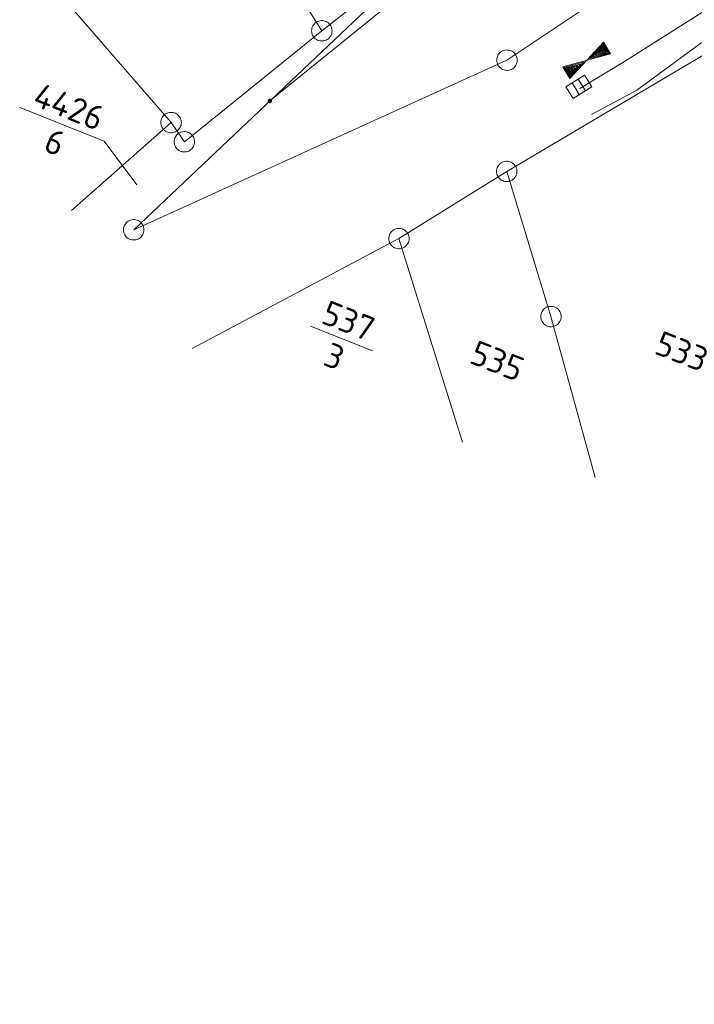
# Model space of a CAD drawing. Header units: metres. Extents: x 3425540 to 3446143, y 5432760 to 5444637.
# Tile 266 of 656: x 3440668 to 3440717, y 5438316 to 5438388. Entities that reach past the tile are written whole.
import ezdxf
from ezdxf.enums import TextEntityAlignment as Align

# ---------------------------------------------------------------- set-up
doc = ezdxf.new("R2010")
doc.units = ezdxf.units.M
for name, color, linetype, lineweight in [('B_Bestand', 9, 'Continuous', 18), ('B_Flurgrenzen', 9, 'Continuous', 18), ('B_Gleisachse', 9, 'Continuous', 25)]:
    doc.layers.add(name, color=color, linetype=linetype, lineweight=lineweight)
doc.styles.get("Standard").update_dxf_attribs({"font": 'isocpeur.ttf'})

msp = doc.modelspace()

# ---------------------------------------------------------------- linework, layer by layer
at = {"layer": 'B_Bestand'}
for p, q in [((3440708.85, 5438383.277), (3440709.378, 5438382.42)), ((3440708.394, 5438382.997), (3440708.922, 5438382.139))]:
    msp.add_line(p, q, dxfattribs=at)
for points in [[(3440708.967, 5438382.587), (3440712.23, 5438384.559), (3440717.353, 5438387.813), (3440719.815, 5438389.403), (3440722.394, 5438391.092), (3440724.925, 5438392.758), (3440729.126, 5438395.476), (3440731.683, 5438397.13), (3440734.234, 5438398.789), (3440736.749, 5438400.425), (3440739.283, 5438402.096), (3440741.812, 5438403.73), (3440744.384, 5438405.392), (3440746.909, 5438407.038), (3440749.454, 5438408.691), (3440751.982, 5438410.355), (3440754.48, 5438411.962), (3440759.071, 5438414.947)], [(3440708.219, 5438383.315), (3440710.7, 5438385.974), (3440711.213, 5438385.125), (3440707.706, 5438384.164), (3440708.219, 5438383.315)], [(3440711.1, 5438385.152), (3440709.683, 5438384.78), (3440710.672, 5438385.86), (3440711.1, 5438385.152)], [(3440710.644, 5438385.747), (3440709.895, 5438384.908), (3440710.986, 5438385.181), (3440710.644, 5438385.747)], [(3440710.873, 5438385.208), (3440710.108, 5438385.036), (3440710.616, 5438385.633), (3440710.873, 5438385.208)], [(3440710.588, 5438385.52), (3440710.32, 5438385.164), (3440710.759, 5438385.237), (3440710.588, 5438385.52)], [(3440710.56, 5438385.406), (3440710.461, 5438385.25), (3440710.646, 5438385.264), (3440710.56, 5438385.406)], [(3440708.247, 5438383.428), (3440709.235, 5438384.509), (3440707.819, 5438384.136), (3440708.247, 5438383.428)], [(3440707.933, 5438384.108), (3440709.023, 5438384.381), (3440708.275, 5438383.542), (3440707.933, 5438384.108)], [(3440708.303, 5438383.655), (3440708.811, 5438384.252), (3440708.046, 5438384.08), (3440708.303, 5438383.655)], [(3440708.159, 5438384.052), (3440708.599, 5438384.124), (3440708.33, 5438383.769), (3440708.159, 5438384.052)], [(3440708.273, 5438384.024), (3440708.457, 5438384.039), (3440708.359, 5438383.882), (3440708.273, 5438384.024)], [(3440707.944, 5438382.72), (3440709.305, 5438383.558), (3440709.833, 5438382.7), (3440708.472, 5438381.862), (3440707.944, 5438382.72)]]:
    msp.add_lwpolyline(points, dxfattribs=at)
at = {"layer": 'B_Flurgrenzen'}
for p, q in [((3440735.963, 5438421.969), (3440686.24, 5438381.675)), ((3440755.5, 5438419.314), (3440703.619, 5438384.665)), ((3440676.267, 5438372.244), (3440699.572, 5438394.283)), ((3440699.572, 5438394.283), (3440690.053, 5438386.815)), ((3440688.752, 5438388.874), (3440690.053, 5438386.815)), ((3440679.006, 5438380.098), (3440671.748, 5438388.441)), ((3440690.053, 5438386.815), (3440679.98, 5438378.69)), ((3440719.155, 5438385.724), (3440703.606, 5438376.521)), ((3440703.619, 5438384.665), (3440676.267, 5438372.244)), ((3440667.908, 5438381.191), (3440674.103, 5438378.727)), ((3440679.006, 5438380.098), (3440671.718, 5438373.656)), ((3440679.98, 5438378.69), (3440679.006, 5438380.098)), ((3440674.103, 5438378.727), (3440676.486, 5438375.527)), ((3440703.606, 5438376.521), (3440695.702, 5438371.596)), ((3440703.606, 5438376.521), (3440706.845, 5438365.893)), ((3440695.702, 5438371.596), (3440680.542, 5438363.559)), ((3440695.702, 5438371.596), (3440700.367, 5438356.69)), ((3440706.845, 5438365.893), (3440710.085, 5438354.097)), ((3440689.219, 5438365.18), (3440693.754, 5438363.376))]:
    msp.add_line(p, q, dxfattribs=at)
for points in [[(3440690.803, 5438386.815), (3440690.797, 5438386.909), (3440690.779, 5438386.998), (3440690.75, 5438387.093), (3440690.709, 5438387.175), (3440690.655, 5438387.252), (3440690.596, 5438387.329), (3440690.531, 5438387.394), (3440690.455, 5438387.447), (3440690.372, 5438387.494), (3440690.283, 5438387.524), (3440690.195, 5438387.547), (3440690.1, 5438387.559), (3440690.006, 5438387.559), (3440689.911, 5438387.547), (3440689.823, 5438387.524), (3440689.734, 5438387.494), (3440689.651, 5438387.447), (3440689.575, 5438387.394), (3440689.51, 5438387.329), (3440689.451, 5438387.252), (3440689.397, 5438387.175), (3440689.356, 5438387.093), (3440689.327, 5438386.998), (3440689.309, 5438386.909), (3440689.303, 5438386.815), (3440689.309, 5438386.721), (3440689.327, 5438386.632), (3440689.356, 5438386.537), (3440689.397, 5438386.455), (3440689.451, 5438386.378), (3440689.51, 5438386.301), (3440689.575, 5438386.236), (3440689.651, 5438386.183), (3440689.734, 5438386.136), (3440689.823, 5438386.106), (3440689.911, 5438386.083), (3440690.006, 5438386.071), (3440690.1, 5438386.071), (3440690.195, 5438386.083), (3440690.283, 5438386.106), (3440690.372, 5438386.136), (3440690.455, 5438386.183), (3440690.531, 5438386.236), (3440690.596, 5438386.301), (3440690.655, 5438386.378), (3440690.709, 5438386.455), (3440690.75, 5438386.537), (3440690.779, 5438386.632), (3440690.797, 5438386.721), (3440690.803, 5438386.815)], [(3440709.818, 5438380.694), (3440713.13, 5438382.471), (3440717.829, 5438385.902), (3440719.445, 5438386.784)], [(3440704.316, 5438384.388), (3440704.345, 5438384.477), (3440704.362, 5438384.566), (3440704.369, 5438384.665), (3440704.361, 5438384.757), (3440704.34, 5438384.848), (3440704.314, 5438384.941), (3440704.277, 5438385.026), (3440704.226, 5438385.103), (3440704.166, 5438385.178), (3440704.095, 5438385.238), (3440704.021, 5438385.293), (3440703.938, 5438385.339), (3440703.85, 5438385.374), (3440703.758, 5438385.398), (3440703.667, 5438385.408), (3440703.574, 5438385.414), (3440703.479, 5438385.4), (3440703.389, 5438385.379), (3440703.304, 5438385.343), (3440703.221, 5438385.293), (3440703.143, 5438385.242), (3440703.074, 5438385.18), (3440703.012, 5438385.103), (3440702.963, 5438385.028), (3440702.922, 5438384.942), (3440702.893, 5438384.852), (3440702.876, 5438384.763), (3440702.869, 5438384.664), (3440702.877, 5438384.572), (3440702.898, 5438384.481), (3440702.924, 5438384.388), (3440702.961, 5438384.304), (3440703.012, 5438384.226), (3440703.072, 5438384.152), (3440703.143, 5438384.091), (3440703.217, 5438384.037), (3440703.3, 5438383.991), (3440703.388, 5438383.956), (3440703.48, 5438383.932), (3440703.571, 5438383.921), (3440703.664, 5438383.916), (3440703.759, 5438383.929), (3440703.85, 5438383.95), (3440703.934, 5438383.987), (3440704.017, 5438384.036), (3440704.095, 5438384.088), (3440704.164, 5438384.149), (3440704.226, 5438384.226), (3440704.276, 5438384.302), (3440704.316, 5438384.388)], [(3440686.365, 5438381.675), (3440686.364, 5438381.691), (3440686.361, 5438381.706), (3440686.356, 5438381.721), (3440686.349, 5438381.735), (3440686.341, 5438381.749), (3440686.332, 5438381.761), (3440686.32, 5438381.771), (3440686.307, 5438381.78), (3440686.293, 5438381.788), (3440686.278, 5438381.794), (3440686.264, 5438381.798), (3440686.248, 5438381.8), (3440686.232, 5438381.8), (3440686.216, 5438381.798), (3440686.202, 5438381.794), (3440686.187, 5438381.788), (3440686.173, 5438381.78), (3440686.16, 5438381.771), (3440686.148, 5438381.761), (3440686.139, 5438381.749), (3440686.131, 5438381.735), (3440686.124, 5438381.721), (3440686.119, 5438381.706), (3440686.116, 5438381.691), (3440686.115, 5438381.675), (3440686.116, 5438381.659), (3440686.119, 5438381.644), (3440686.124, 5438381.629), (3440686.131, 5438381.615), (3440686.139, 5438381.601), (3440686.148, 5438381.589), (3440686.16, 5438381.579), (3440686.173, 5438381.57), (3440686.187, 5438381.562), (3440686.202, 5438381.556), (3440686.216, 5438381.552), (3440686.232, 5438381.55), (3440686.248, 5438381.55), (3440686.264, 5438381.552), (3440686.278, 5438381.556), (3440686.293, 5438381.562), (3440686.307, 5438381.57), (3440686.32, 5438381.579), (3440686.332, 5438381.589), (3440686.341, 5438381.601), (3440686.349, 5438381.615), (3440686.356, 5438381.629), (3440686.361, 5438381.644), (3440686.364, 5438381.659), (3440686.365, 5438381.675)], [(3440686.34, 5438381.675), (3440686.339, 5438381.689), (3440686.336, 5438381.703), (3440686.332, 5438381.715), (3440686.326, 5438381.728), (3440686.317, 5438381.74), (3440686.307, 5438381.75), (3440686.296, 5438381.759), (3440686.284, 5438381.766), (3440686.271, 5438381.77), (3440686.258, 5438381.773), (3440686.244, 5438381.775), (3440686.229, 5438381.774), (3440686.215, 5438381.772), (3440686.203, 5438381.769), (3440686.19, 5438381.762), (3440686.178, 5438381.754), (3440686.168, 5438381.745), (3440686.158, 5438381.734), (3440686.151, 5438381.722), (3440686.146, 5438381.709), (3440686.142, 5438381.696), (3440686.14, 5438381.682), (3440686.14, 5438381.668), (3440686.142, 5438381.654), (3440686.146, 5438381.641), (3440686.151, 5438381.628), (3440686.158, 5438381.616), (3440686.168, 5438381.605), (3440686.178, 5438381.596), (3440686.19, 5438381.588), (3440686.203, 5438381.581), (3440686.215, 5438381.578), (3440686.229, 5438381.576), (3440686.244, 5438381.575), (3440686.258, 5438381.577), (3440686.271, 5438381.58), (3440686.284, 5438381.584), (3440686.296, 5438381.591), (3440686.307, 5438381.6), (3440686.317, 5438381.61), (3440686.326, 5438381.622), (3440686.332, 5438381.635), (3440686.336, 5438381.647), (3440686.339, 5438381.661), (3440686.34, 5438381.675)], [(3440686.316, 5438381.675), (3440686.315, 5438381.687), (3440686.312, 5438381.699), (3440686.307, 5438381.71), (3440686.301, 5438381.72), (3440686.292, 5438381.73), (3440686.283, 5438381.737), (3440686.272, 5438381.744), (3440686.261, 5438381.748), (3440686.249, 5438381.75), (3440686.237, 5438381.751), (3440686.225, 5438381.749), (3440686.213, 5438381.746), (3440686.203, 5438381.741), (3440686.192, 5438381.734), (3440686.183, 5438381.725), (3440686.176, 5438381.715), (3440686.17, 5438381.705), (3440686.166, 5438381.693), (3440686.164, 5438381.681), (3440686.164, 5438381.669), (3440686.166, 5438381.657), (3440686.17, 5438381.645), (3440686.176, 5438381.635), (3440686.183, 5438381.625), (3440686.192, 5438381.616), (3440686.202, 5438381.609), (3440686.213, 5438381.604), (3440686.225, 5438381.601), (3440686.237, 5438381.599), (3440686.249, 5438381.6), (3440686.261, 5438381.602), (3440686.272, 5438381.606), (3440686.283, 5438381.613), (3440686.292, 5438381.62), (3440686.301, 5438381.63), (3440686.307, 5438381.64), (3440686.312, 5438381.651), (3440686.315, 5438381.663), (3440686.316, 5438381.675)], [(3440686.291, 5438381.675), (3440686.29, 5438381.685), (3440686.287, 5438381.695), (3440686.282, 5438381.704), (3440686.276, 5438381.711), (3440686.269, 5438381.717), (3440686.26, 5438381.722), (3440686.25, 5438381.725), (3440686.24, 5438381.726), (3440686.23, 5438381.725), (3440686.22, 5438381.722), (3440686.211, 5438381.717), (3440686.204, 5438381.711), (3440686.198, 5438381.704), (3440686.193, 5438381.695), (3440686.19, 5438381.685), (3440686.189, 5438381.675), (3440686.19, 5438381.665), (3440686.193, 5438381.655), (3440686.198, 5438381.646), (3440686.204, 5438381.639), (3440686.211, 5438381.633), (3440686.22, 5438381.628), (3440686.23, 5438381.625), (3440686.24, 5438381.624), (3440686.25, 5438381.625), (3440686.26, 5438381.628), (3440686.269, 5438381.633), (3440686.276, 5438381.639), (3440686.282, 5438381.646), (3440686.287, 5438381.655), (3440686.29, 5438381.665), (3440686.291, 5438381.675)], [(3440686.267, 5438381.675), (3440686.266, 5438381.682), (3440686.263, 5438381.689), (3440686.258, 5438381.695), (3440686.252, 5438381.699), (3440686.245, 5438381.701), (3440686.238, 5438381.702), (3440686.231, 5438381.7), (3440686.224, 5438381.697), (3440686.219, 5438381.692), (3440686.215, 5438381.686), (3440686.213, 5438381.679), (3440686.213, 5438381.671), (3440686.215, 5438381.664), (3440686.219, 5438381.658), (3440686.224, 5438381.653), (3440686.231, 5438381.65), (3440686.238, 5438381.648), (3440686.245, 5438381.649), (3440686.252, 5438381.651), (3440686.258, 5438381.655), (3440686.263, 5438381.661), (3440686.266, 5438381.668), (3440686.267, 5438381.675)], [(3440679.756, 5438380.098), (3440679.75, 5438380.192), (3440679.732, 5438380.281), (3440679.703, 5438380.376), (3440679.662, 5438380.458), (3440679.608, 5438380.535), (3440679.549, 5438380.612), (3440679.484, 5438380.677), (3440679.408, 5438380.73), (3440679.325, 5438380.777), (3440679.236, 5438380.807), (3440679.148, 5438380.83), (3440679.053, 5438380.842), (3440678.959, 5438380.842), (3440678.864, 5438380.83), (3440678.776, 5438380.807), (3440678.687, 5438380.777), (3440678.604, 5438380.73), (3440678.528, 5438380.677), (3440678.463, 5438380.612), (3440678.404, 5438380.535), (3440678.35, 5438380.458), (3440678.309, 5438380.376), (3440678.28, 5438380.281), (3440678.262, 5438380.192), (3440678.256, 5438380.098), (3440678.262, 5438380.004), (3440678.28, 5438379.915), (3440678.309, 5438379.82), (3440678.35, 5438379.738), (3440678.404, 5438379.661), (3440678.463, 5438379.584), (3440678.528, 5438379.519), (3440678.604, 5438379.466), (3440678.687, 5438379.419), (3440678.776, 5438379.389), (3440678.864, 5438379.366), (3440678.959, 5438379.354), (3440679.053, 5438379.354), (3440679.148, 5438379.366), (3440679.236, 5438379.389), (3440679.325, 5438379.419), (3440679.408, 5438379.466), (3440679.484, 5438379.519), (3440679.549, 5438379.584), (3440679.608, 5438379.661), (3440679.662, 5438379.738), (3440679.703, 5438379.82), (3440679.732, 5438379.915), (3440679.75, 5438380.004), (3440679.756, 5438380.098)], [(3440680.73, 5438378.69), (3440680.724, 5438378.784), (3440680.706, 5438378.873), (3440680.677, 5438378.968), (3440680.636, 5438379.05), (3440680.582, 5438379.127), (3440680.523, 5438379.204), (3440680.458, 5438379.269), (3440680.382, 5438379.322), (3440680.299, 5438379.369), (3440680.21, 5438379.399), (3440680.122, 5438379.422), (3440680.027, 5438379.434), (3440679.933, 5438379.434), (3440679.838, 5438379.422), (3440679.75, 5438379.399), (3440679.661, 5438379.369), (3440679.578, 5438379.322), (3440679.502, 5438379.269), (3440679.437, 5438379.204), (3440679.378, 5438379.127), (3440679.324, 5438379.05), (3440679.283, 5438378.968), (3440679.254, 5438378.873), (3440679.236, 5438378.784), (3440679.23, 5438378.69), (3440679.236, 5438378.596), (3440679.254, 5438378.507), (3440679.283, 5438378.412), (3440679.324, 5438378.33), (3440679.378, 5438378.253), (3440679.437, 5438378.176), (3440679.502, 5438378.111), (3440679.578, 5438378.058), (3440679.661, 5438378.011), (3440679.75, 5438377.981), (3440679.838, 5438377.958), (3440679.933, 5438377.946), (3440680.027, 5438377.946), (3440680.122, 5438377.958), (3440680.21, 5438377.981), (3440680.299, 5438378.011), (3440680.382, 5438378.058), (3440680.458, 5438378.111), (3440680.523, 5438378.176), (3440680.582, 5438378.253), (3440680.636, 5438378.33), (3440680.677, 5438378.412), (3440680.706, 5438378.507), (3440680.724, 5438378.596), (3440680.73, 5438378.69)], [(3440704.356, 5438376.521), (3440704.35, 5438376.615), (3440704.332, 5438376.704), (3440704.303, 5438376.799), (3440704.262, 5438376.881), (3440704.208, 5438376.958), (3440704.149, 5438377.035), (3440704.084, 5438377.1), (3440704.008, 5438377.153), (3440703.925, 5438377.2), (3440703.836, 5438377.23), (3440703.748, 5438377.253), (3440703.653, 5438377.265), (3440703.559, 5438377.265), (3440703.464, 5438377.253), (3440703.376, 5438377.23), (3440703.287, 5438377.2), (3440703.204, 5438377.153), (3440703.128, 5438377.1), (3440703.063, 5438377.035), (3440703.004, 5438376.958), (3440702.95, 5438376.881), (3440702.909, 5438376.799), (3440702.88, 5438376.704), (3440702.862, 5438376.615), (3440702.856, 5438376.521), (3440702.862, 5438376.427), (3440702.88, 5438376.338), (3440702.909, 5438376.243), (3440702.95, 5438376.161), (3440703.004, 5438376.084), (3440703.063, 5438376.007), (3440703.128, 5438375.942), (3440703.204, 5438375.889), (3440703.287, 5438375.842), (3440703.376, 5438375.812), (3440703.464, 5438375.789), (3440703.559, 5438375.777), (3440703.653, 5438375.777), (3440703.748, 5438375.789), (3440703.836, 5438375.812), (3440703.925, 5438375.842), (3440704.008, 5438375.889), (3440704.084, 5438375.942), (3440704.149, 5438376.007), (3440704.208, 5438376.084), (3440704.262, 5438376.161), (3440704.303, 5438376.243), (3440704.332, 5438376.338), (3440704.35, 5438376.427), (3440704.356, 5438376.521)], [(3440677.017, 5438372.244), (3440677.011, 5438372.338), (3440676.993, 5438372.427), (3440676.964, 5438372.522), (3440676.923, 5438372.604), (3440676.869, 5438372.681), (3440676.81, 5438372.758), (3440676.745, 5438372.823), (3440676.669, 5438372.876), (3440676.586, 5438372.923), (3440676.497, 5438372.953), (3440676.409, 5438372.976), (3440676.314, 5438372.988), (3440676.22, 5438372.988), (3440676.125, 5438372.976), (3440676.037, 5438372.953), (3440675.948, 5438372.923), (3440675.865, 5438372.876), (3440675.789, 5438372.823), (3440675.724, 5438372.758), (3440675.665, 5438372.681), (3440675.611, 5438372.604), (3440675.57, 5438372.522), (3440675.541, 5438372.427), (3440675.523, 5438372.338), (3440675.517, 5438372.244), (3440675.523, 5438372.15), (3440675.541, 5438372.061), (3440675.57, 5438371.966), (3440675.611, 5438371.884), (3440675.665, 5438371.807), (3440675.724, 5438371.73), (3440675.789, 5438371.665), (3440675.865, 5438371.612), (3440675.948, 5438371.565), (3440676.037, 5438371.535), (3440676.125, 5438371.512), (3440676.22, 5438371.5), (3440676.314, 5438371.5), (3440676.409, 5438371.512), (3440676.497, 5438371.535), (3440676.586, 5438371.565), (3440676.669, 5438371.612), (3440676.745, 5438371.665), (3440676.81, 5438371.73), (3440676.869, 5438371.807), (3440676.923, 5438371.884), (3440676.964, 5438371.966), (3440676.993, 5438372.061), (3440677.011, 5438372.15), (3440677.017, 5438372.244)], [(3440696.452, 5438371.596), (3440696.446, 5438371.69), (3440696.428, 5438371.779), (3440696.399, 5438371.874), (3440696.358, 5438371.956), (3440696.304, 5438372.033), (3440696.245, 5438372.11), (3440696.18, 5438372.175), (3440696.104, 5438372.228), (3440696.021, 5438372.275), (3440695.932, 5438372.305), (3440695.844, 5438372.328), (3440695.749, 5438372.34), (3440695.655, 5438372.34), (3440695.56, 5438372.328), (3440695.472, 5438372.305), (3440695.383, 5438372.275), (3440695.3, 5438372.228), (3440695.224, 5438372.175), (3440695.159, 5438372.11), (3440695.1, 5438372.033), (3440695.046, 5438371.956), (3440695.005, 5438371.874), (3440694.976, 5438371.779), (3440694.958, 5438371.69), (3440694.952, 5438371.596), (3440694.958, 5438371.502), (3440694.976, 5438371.413), (3440695.005, 5438371.318), (3440695.046, 5438371.236), (3440695.1, 5438371.159), (3440695.159, 5438371.082), (3440695.224, 5438371.017), (3440695.3, 5438370.964), (3440695.383, 5438370.917), (3440695.472, 5438370.887), (3440695.56, 5438370.864), (3440695.655, 5438370.852), (3440695.749, 5438370.852), (3440695.844, 5438370.864), (3440695.932, 5438370.887), (3440696.021, 5438370.917), (3440696.104, 5438370.964), (3440696.18, 5438371.017), (3440696.245, 5438371.082), (3440696.304, 5438371.159), (3440696.358, 5438371.236), (3440696.399, 5438371.318), (3440696.428, 5438371.413), (3440696.446, 5438371.502), (3440696.452, 5438371.596)], [(3440707.595, 5438365.893), (3440707.589, 5438365.987), (3440707.571, 5438366.076), (3440707.542, 5438366.171), (3440707.501, 5438366.253), (3440707.447, 5438366.33), (3440707.388, 5438366.407), (3440707.323, 5438366.472), (3440707.247, 5438366.525), (3440707.164, 5438366.572), (3440707.075, 5438366.602), (3440706.987, 5438366.625), (3440706.892, 5438366.637), (3440706.798, 5438366.637), (3440706.703, 5438366.625), (3440706.615, 5438366.602), (3440706.526, 5438366.572), (3440706.443, 5438366.525), (3440706.367, 5438366.472), (3440706.302, 5438366.407), (3440706.243, 5438366.33), (3440706.189, 5438366.253), (3440706.148, 5438366.171), (3440706.119, 5438366.076), (3440706.101, 5438365.987), (3440706.095, 5438365.893), (3440706.101, 5438365.799), (3440706.119, 5438365.71), (3440706.148, 5438365.615), (3440706.189, 5438365.533), (3440706.243, 5438365.456), (3440706.302, 5438365.379), (3440706.367, 5438365.314), (3440706.443, 5438365.261), (3440706.526, 5438365.214), (3440706.615, 5438365.184), (3440706.703, 5438365.161), (3440706.798, 5438365.149), (3440706.892, 5438365.149), (3440706.987, 5438365.161), (3440707.075, 5438365.184), (3440707.164, 5438365.214), (3440707.247, 5438365.261), (3440707.323, 5438365.314), (3440707.388, 5438365.379), (3440707.447, 5438365.456), (3440707.501, 5438365.533), (3440707.542, 5438365.615), (3440707.571, 5438365.71), (3440707.589, 5438365.799), (3440707.595, 5438365.893)]]:
    msp.add_lwpolyline(points, dxfattribs=at)
at = {"layer": 'B_Gleisachse'}
msp.add_arc((3441179.11, 5438841.029), 588.01, 210.367653, 243.341249, dxfattribs=at)

# ---------------------------------------------------------------- texts
at = {"layer": 'B_Flurgrenzen'}
for s, p in [('4426', (3440671.191, 5438380.424)), ('537', (3440691.672, 5438364.743))]:
    msp.add_text(s, height=1.8, rotation=338.30992, dxfattribs=at).set_placement(p, align=Align.CENTER)
for s, p in [('6', (3440670.822, 5438379.494)), ('3', (3440691.301, 5438363.814))]:
    msp.add_text(s, height=1.8, rotation=338.30992, dxfattribs=at).set_placement(p, align=Align.TOP_CENTER)
for s, p in [('533', (3440716.437, 5438363.346)), ('535', (3440702.912, 5438362.647))]:
    msp.add_text(s, height=1.8, rotation=338.30992, dxfattribs=at).set_placement(p, align=Align.MIDDLE)

doc.saveas('drawing.dxf')
